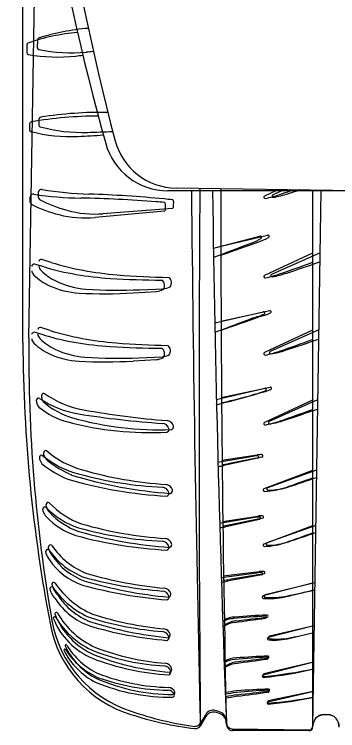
# Model space of a CAD drawing. Extents: x 10133 to 2270741, y 5363 to 1733450.
# Drawn here: x 33423.44 to 33431.8, y 8407.95 to 8426.46 of the extents above; entities that cross this region are included whole.
import ezdxf

# ---------------------------------------------------------------- set-up
doc = ezdxf.new("R2010")
doc.units = 0
doc.layers.add('StdDetailLabel', color=7, linetype='Continuous')

msp = doc.modelspace()

# ---------------------------------------------------------------- linework, layer by layer
at = {"layer": 'StdDetailLabel'}
for p, q in [((33423.665, 8417.977), (33423.665, 8434.385)), ((33423.82, 8418.104), (33424.08, 8434.51)), ((33423.767, 8425.67), (33423.763, 8425.473)), ((33424.044, 8425.794), (33424.036, 8425.597)), ((33423.834, 8423.633), (33423.836, 8423.479)), ((33424.078, 8423.756), (33424.078, 8423.603)), ((33441.647, 8421.748), (33427.627, 8421.97)), ((33424.065, 8421.73), (33424.065, 8421.873)), ((33441.432, 8421.903), (33427.41, 8421.903)), ((33430.202, 8421.903), (33429.909, 8421.766)), ((33430.419, 8421.926), (33430.123, 8421.794)), ((33431.37, 8421.911), (33431.151, 8408.052)), ((33431.154, 8421.903), (33431.154, 8408.042)), ((33423.853, 8421.607), (33423.85, 8421.749)), ((33427.557, 8421.624), (33427.55, 8421.517)), ((33427.53, 8421.445), (33425.734, 8421.308)), ((33427.34, 8421.447), (33427.34, 8421.398)), ((33427.346, 8421.556), (33427.341, 8421.448)), ((33427.55, 8421.515), (33427.549, 8421.466)), ((33427.322, 8421.377), (33425.528, 8421.211)), ((33428.593, 8420.42), (33429.793, 8420.728)), ((33428.786, 8420.469), (33429.991, 8420.757)), ((33431.154, 8420.292), (33429.909, 8419.714)), ((33431.345, 8420.3), (33430.09, 8419.742)), ((33424.397, 8420.052), (33424.152, 8420.129)), ((33424.212, 8419.934), (33423.965, 8420.007)), ((33427.257, 8419.595), (33427.257, 8419.595)), ((33427.437, 8419.665), (33427.437, 8419.665)), ((33426.691, 8419.345), (33427.296, 8419.371)), ((33427.293, 8419.347), (33427.293, 8419.347)), ((33427.469, 8419.417), (33427.469, 8419.417)), ((33426.516, 8419.263), (33427.121, 8419.298)), ((33428.785, 8418.535), (33430.045, 8418.805)), ((33428.622, 8418.486), (33429.878, 8418.777)), ((33424.212, 8418.173), (33423.965, 8418.247)), ((33424.37, 8418.292), (33424.124, 8418.369)), ((33431.154, 8418.297), (33429.909, 8417.719)), ((33431.313, 8418.306), (33430.059, 8417.748)), ((33427.409, 8417.905), (33427.409, 8417.905)), ((33427.257, 8417.835), (33427.257, 8417.835)), ((33426.516, 8417.503), (33427.121, 8417.538)), ((33426.663, 8417.585), (33427.268, 8417.611)), ((33427.293, 8417.587), (33427.293, 8417.587)), ((33427.441, 8417.657), (33427.441, 8417.657)), ((33428.662, 8416.512), (33429.918, 8416.802)), ((33428.793, 8416.56), (33430.053, 8416.831)), ((33424.151, 8416.55), (33424.149, 8416.618)), ((33424.021, 8416.428), (33424.017, 8416.496)), ((33431.154, 8416.489), (33429.909, 8415.911)), ((33431.284, 8416.498), (33430.03, 8415.94)), ((33424.207, 8415.074), (33424.205, 8415.141)), ((33424.1, 8414.953), (33424.097, 8415.021)), ((33428.699, 8414.893), (33429.613, 8415.044)), ((33428.804, 8414.94), (33429.721, 8415.077)), ((33429.738, 8414.99), (33428.862, 8414.801)), ((33429.845, 8415.021), (33428.966, 8414.846)), ((33431.154, 8414.67), (33429.896, 8414.198)), ((33431.256, 8414.679), (33429.991, 8414.227)), ((33424.271, 8413.733), (33424.268, 8413.801)), ((33424.185, 8413.614), (33424.182, 8413.681)), ((33428.743, 8413.312), (33429.657, 8413.464)), ((33428.823, 8413.359), (33429.74, 8413.496)), ((33429.864, 8413.441), (33428.985, 8413.265)), ((33429.782, 8413.41), (33428.906, 8413.221)), ((33431.154, 8413.247), (33429.896, 8412.774)), ((33431.233, 8413.256), (33429.968, 8412.803)), ((33424.331, 8412.636), (33424.329, 8412.703)), ((33424.263, 8412.517), (33424.26, 8412.585)), ((33428.786, 8411.906), (33429.715, 8412.029)), ((33428.845, 8411.952), (33429.775, 8412.061)), ((33429.84, 8411.975), (33428.949, 8411.814)), ((33429.899, 8412.005), (33429.006, 8411.858)), ((33431.154, 8411.759), (33429.872, 8411.432)), ((33431.209, 8411.768), (33429.923, 8411.462)), ((33424.359, 8411.616), (33424.359, 8411.616)), ((33424.413, 8411.733), (33424.413, 8411.733)), ((33428.824, 8410.764), (33428.824, 8410.764)), ((33428.864, 8410.81), (33428.864, 8410.81)), ((33431.154, 8410.654), (33430.005, 8410.361)), ((33431.192, 8410.663), (33430.038, 8410.389)), ((33428.886, 8409.752), (33428.886, 8409.752)), ((33431.177, 8409.724), (33429.891, 8409.418)), ((33428.863, 8409.706), (33428.863, 8409.706)), ((33431.154, 8409.715), (33429.872, 8409.389)), ((33431.174, 8409.546), (33431.174, 8409.546)), ((33431.154, 8409.536), (33431.154, 8409.536)), ((33428.894, 8408.892), (33428.894, 8408.892)), ((33428.904, 8408.938), (33428.904, 8408.938)), ((33431.154, 8408.952), (33429.996, 8408.69)), ((33431.165, 8408.962), (33430.003, 8408.718)), ((33428.391, 8408.369), (33428.25, 8408.134)), ((33428.39, 8408.316), (33428.253, 8408.078)), ((33431.232, 8408.271), (33431.232, 8408.271)), ((33431.232, 8408.262), (33431.232, 8408.262)), ((33431.765, 8408.262), (33431.765, 8408.262)), ((33431.765, 8408.262), (33431.765, 8408.262)), ((33431.071, 8407.962), (33429.071, 8407.993)), ((33431.076, 8407.951), (33429.076, 8407.951))]:
    msp.add_line(p, q, dxfattribs=at)
for points in [[(33424.448, 8410.856), (33424.448, 8410.856), (33424.448, 8410.856)], [(33424.49, 8410.972), (33424.49, 8410.972), (33424.49, 8410.972)], [(33424.753, 8410.139), (33424.753, 8410.139), (33424.753, 8410.139)], [(33424.724, 8410.027), (33424.724, 8410.027), (33424.724, 8410.027)], [(33431.55, 8408.36), (33431.498, 8408.36), (33431.447, 8408.36)], [(33431.551, 8408.364), (33431.5, 8408.364), (33431.449, 8408.365)]]:
    msp.add_lwpolyline(points, dxfattribs=at)
for centre, radius, start, end in [((33493.015, 8441.729), 69.739, 183.93869, 195.47243), ((33493.538, 8440.754), 69.739, 183.0307, 194.56443), ((33425.772, 8420.591), 5.522, 94.3083, 107.9566), ((33425.577, 8420.494), 5.522, 95.2163, 108.8646), ((33424.082, 8425.806), 0.0396, 107.9566, 197.1312), ((33423.805, 8425.682), 0.0396, 108.8646, 198.0392), ((33423.81, 8425.472), 0.0472, 178.6833, 259.8369), ((33424.083, 8425.596), 0.0472, 177.7753, 258.9289), ((33424.905, 8429.795), 4.326, 258.9289, 275.2364), ((33423.358, 8446.679), 21.28, 275.2364, 275.7428), ((33424.565, 8429.683), 4.326, 259.8369, 276.1444), ((33422.75, 8446.541), 21.28, 276.1444, 276.6508), ((33425.617, 8413.797), 10.034, 90.0244, 99.9591), ((33424.13, 8423.752), 0.052, 93.7864, 174.8261), ((33425.705, 8413.894), 10.034, 89.1164, 99.0511), ((33423.886, 8423.629), 0.052, 94.6944, 175.7341), ((33423.883, 8423.475), 0.0472, 174.9335, 256.0871), ((33424.912, 8427.628), 4.326, 256.0871, 272.3946), ((33424.125, 8423.598), 0.0472, 174.0255, 255.1791), ((33425.219, 8427.734), 4.326, 255.1791, 271.4866), ((33424.78, 8444.683), 21.28, 271.4866, 273.2441), ((33424.203, 8444.568), 21.28, 272.3946, 274.1521), ((33427.41, 8423.569), 1.667, 195.4724, 270), ((33427.654, 8423.636), 1.667, 194.5644, 269.092), ((34325.947, 8415.792), 897.73, 179.606323, 180.488789), ((34009.645, 8420.942), 580.862, 179.900392, 181.260498), ((33423.927, 8421.738), 0.0771, 78.0893, 171.9643), ((33425.3, 8430.691), 8.98, 261.3096, 269.0969), ((33424.141, 8421.861), 0.0771, 77.1813, 171.0563), ((33425.656, 8430.791), 8.98, 260.4016, 268.1889), ((33424.419, 8391.668), 30.162, 84.4788, 88.1889), ((34325.716, 8429.961), 897.73, 180.51432, 181.396786), ((34009.371, 8430.098), 580.862, 180.808389, 182.168495), ((33429.923, 8421.736), 0.0332, 114.9024, 281.4053), ((33429.357, 8424.541), 2.895, 281.4053, 289.0386), ((33430.136, 8421.764), 0.0332, 113.9944, 280.4973), ((33429.615, 8424.577), 2.895, 280.4973, 288.1306), ((33415.199, 8465.568), 46.296, 289.0386, 289.4065), ((33416.109, 8465.823), 46.296, 288.1306, 288.4985), ((33423.919, 8421.607), 0.0667, 180.554, 232.0975), ((33424.132, 8421.73), 0.0667, 179.646, 231.1895), ((33425.686, 8424.669), 3.39, 241.9125, 254.8863), ((33424.683, 8391.553), 30.162, 85.3868, 89.0969), ((33426.271, 8411.233), 10.418, 84.2616, 85.3868), ((33427.309, 8421.562), 0.0377, 350.5575, 84.2616), ((33426.318, 8411.32), 10.418, 83.3536, 84.4788), ((33427.52, 8421.631), 0.0377, 349.6495, 83.3536), ((33425.427, 8424.571), 3.39, 242.8205, 255.7943), ((33425.524, 8424.068), 2.767, 254.8863, 274.3612), ((33427.318, 8421.398), 0.0219, 279.9923, 359.1864), ((33427.527, 8421.467), 0.0219, 279.0843, 358.2784), ((33425.274, 8423.967), 2.767, 255.7943, 275.2692), ((33429.071, 8421.948), 1.484, 289.5614, 300.2262), ((33429.288, 8421.989), 1.484, 288.6534, 299.3182), ((33429.802, 8420.696), 0.0332, 298.8318, 105.3346), ((33429.999, 8420.725), 0.0332, 297.9238, 104.4266), ((33412.827, 8463.714), 46.296, 289.9141, 291.1985), ((33413.708, 8464.007), 46.296, 289.0061, 290.2905), ((33424.149, 8420.049), 0.0807, 87.6528, 159.4495), ((33423.963, 8419.927), 0.0807, 88.5608, 160.3575), ((33424.267, 8419.982), 0.194, 187.1156, 225.7514), ((33426.139, 8426.367), 6.716, 253.3186, 260.5727), ((33426.427, 8426.454), 6.716, 252.4106, 259.6647), ((33415.199, 8463.516), 46.296, 289.0386, 290.1591), ((33416.077, 8463.772), 46.296, 288.1306, 289.2511), ((33424.083, 8419.862), 0.194, 188.0236, 226.6594), ((33424.991, 8420.825), 1.518, 226.6594, 245.1577), ((33425.191, 8420.93), 1.518, 225.7514, 244.2497), ((33426.535, 8428.752), 9.134, 260.5727, 266.1505), ((33426.861, 8428.832), 9.134, 259.6647, 265.2425), ((33427.703, 8438.953), 19.29, 265.2425, 269.2086), ((33429.357, 8422.489), 2.895, 281.4053, 289.0386), ((33430.104, 8419.712), 0.0332, 113.9944, 280.4973), ((33429.582, 8422.526), 2.895, 280.4973, 288.1306), ((33425.43, 8421.426), 2.068, 244.2497, 266.1358), ((33427.217, 8438.885), 19.29, 266.1505, 270.1166), ((33427.151, 8419.453), 0.177, 323.1036, 53.4236), ((33427.329, 8419.525), 0.177, 322.1956, 52.5156), ((33429.923, 8419.684), 0.0332, 114.9024, 281.4053), ((33425.222, 8421.324), 2.068, 245.1577, 267.0438), ((33426.15, 8432.09), 12.757, 266.1358, 272.4268), ((33427.041, 8419.902), 0.609, 277.4772, 294.3443), ((33427.226, 8419.976), 0.609, 276.5692, 293.4363), ((33425.774, 8431.998), 12.757, 267.0438, 273.3348), ((33430.053, 8418.773), 0.0332, 297.9238, 104.4266), ((33412.872, 8461.781), 46.296, 289.8947, 291.1985), ((33413.723, 8462.074), 46.296, 288.9867, 290.2905), ((33429.18, 8420.391), 1.824, 283.7145, 293.3307), ((33429.373, 8420.43), 1.824, 282.8065, 292.4227), ((33429.887, 8418.744), 0.0332, 298.8318, 105.3346), ((33423.963, 8418.166), 0.0807, 88.5608, 160.3575), ((33424.121, 8418.289), 0.0807, 87.6528, 159.4495), ((33426.399, 8424.694), 6.716, 252.4106, 259.6647), ((33463.417, 8417.643), 39.6, 179.3329, 189.9541), ((33424.083, 8418.102), 0.194, 188.0236, 226.6594), ((33424.239, 8418.222), 0.194, 187.1156, 225.7514), ((33425.163, 8419.17), 1.518, 225.7514, 244.2497), ((33426.139, 8424.606), 6.716, 253.3186, 260.5727), ((33426.833, 8427.072), 9.134, 259.6647, 265.2425), ((33415.199, 8461.521), 46.296, 289.0386, 290.1591), ((33416.045, 8461.777), 46.296, 288.1306, 289.2511), ((33463.264, 8418.144), 39.6, 180.2409, 190.8621), ((33424.991, 8419.064), 1.518, 226.6594, 245.1577), ((33426.535, 8426.992), 9.134, 260.5727, 266.1505), ((33427.217, 8437.125), 19.29, 266.1505, 270.1166), ((33427.675, 8437.193), 19.29, 265.2425, 269.2086), ((33427.301, 8417.765), 0.177, 322.1956, 52.5156), ((33425.222, 8419.563), 2.068, 245.1577, 267.0438), ((33425.402, 8419.666), 2.068, 244.2497, 266.1358), ((33427.151, 8417.693), 0.177, 323.1036, 53.4236), ((33429.923, 8417.689), 0.0332, 114.9024, 281.4053), ((33429.357, 8420.494), 2.895, 281.4053, 289.0386), ((33430.072, 8417.717), 0.0332, 113.9944, 280.4973), ((33429.551, 8420.531), 2.895, 280.4973, 288.1306), ((33425.774, 8430.238), 12.757, 267.0438, 273.3348), ((33426.123, 8430.33), 12.757, 266.1358, 272.4268), ((33427.041, 8418.142), 0.609, 277.4772, 294.3443), ((33427.199, 8418.216), 0.609, 276.5692, 293.4363), ((33429.381, 8418.456), 1.824, 282.8065, 292.4227), ((33429.926, 8416.77), 0.0332, 298.8318, 105.3346), ((33430.061, 8416.798), 0.0332, 297.9238, 104.4266), ((33424.198, 8416.617), 0.0493, 55.0715, 181.8932), ((33425.669, 8418.723), 2.519, 235.0715, 259.9273), ((33424.348, 8434.009), 18.157, 283.751, 286.9869), ((33424.757, 8434.123), 18.157, 282.843, 286.0789), ((33429.22, 8418.417), 1.824, 283.7145, 293.3307), ((33424.067, 8416.496), 0.0493, 55.9795, 182.8012), ((33424.182, 8416.438), 0.162, 183.5045, 229.9274), ((33425.504, 8418.625), 2.519, 235.9795, 260.8353), ((33424.312, 8416.557), 0.162, 182.5965, 229.0194), ((33425.467, 8417.886), 1.922, 229.0194, 254.2753), ((33425.315, 8417.785), 1.922, 229.9274, 255.1833), ((33429.291, 8439.115), 23.231, 259.9273, 265.3162), ((33415.199, 8459.713), 46.296, 289.0386, 290.1591), ((33416.017, 8459.969), 46.296, 288.1306, 289.2511), ((33427.189, 8424.003), 8.277, 254.2753, 272.1953), ((33428.802, 8439.072), 23.231, 260.8353, 266.2242), ((33426.94, 8423.929), 8.277, 255.1833, 273.1033), ((33427.26, 8415.706), 0.186, 16.9451, 86.2242), ((33427.379, 8415.776), 0.186, 16.0371, 85.3162), ((33429.923, 8415.881), 0.0332, 114.9024, 281.4053), ((33429.357, 8418.686), 2.895, 281.4053, 289.0386), ((33430.044, 8415.909), 0.0332, 113.9944, 280.4973), ((33429.522, 8418.723), 2.895, 280.4973, 288.1306), ((33427.364, 8415.738), 0.0773, 288.0542, 16.9451), ((33427.483, 8415.806), 0.0773, 287.1462, 16.0371), ((33424.254, 8415.141), 0.0493, 55.0715, 181.8932), ((33425.818, 8416.946), 2.339, 228.9623, 254.7598), ((33424.146, 8415.021), 0.0493, 55.9795, 182.8012), ((33424.392, 8415.044), 0.306, 197.2685, 227.383), ((33425.681, 8416.85), 2.339, 229.8703, 255.6678), ((33424.501, 8415.16), 0.306, 196.3605, 226.475), ((33426.204, 8417.398), 3.116, 232.1144, 245.7237), ((33429.861, 8412.152), 2.903, 92.6131, 94.8908), ((33429.923, 8412.182), 2.903, 91.7051, 93.9828), ((33429.731, 8415.021), 0.0312, 282.8839, 94.6783), ((33429.838, 8415.052), 0.0312, 281.9759, 93.7703), ((33426.06, 8417.309), 3.116, 233.0224, 246.6317), ((33428.636, 8415.815), 1.039, 273.611, 282.5311), ((33428.757, 8415.864), 1.039, 272.703, 281.6231), ((33428.252, 8425.358), 11.303, 252.868, 266.0833), ((33427.781, 8424.49), 10.262, 254.8686, 267.1591), ((33428.039, 8424.552), 10.262, 253.9606, 266.2511), ((33427.981, 8425.3), 11.303, 253.776, 266.9913), ((33415.199, 8457.945), 46.296, 289.2477, 290.1591), ((33415.989, 8458.201), 46.296, 288.3397, 289.2511), ((33427.26, 8414.055), 0.186, 16.9451, 86.2242), ((33427.353, 8414.126), 0.186, 16.0371, 85.3162), ((33427.457, 8414.156), 0.0773, 287.1462, 16.0371), ((33429.91, 8414.168), 0.0332, 114.9024, 281.4053), ((33429.851, 8415.983), 1.849, 272.0456, 289.2487), ((33430.004, 8414.196), 0.0332, 113.9944, 280.4973), ((33429.974, 8416.012), 1.849, 271.1376, 288.3407), ((33427.364, 8414.087), 0.0773, 288.0542, 16.9451), ((33424.318, 8413.8), 0.0493, 55.0715, 181.8932), ((33425.903, 8415.308), 2.14, 223.3164, 250.2931), ((33424.231, 8413.681), 0.0493, 55.9795, 182.8012), ((33424.477, 8413.705), 0.306, 197.2685, 227.383), ((33425.792, 8415.215), 2.14, 224.2244, 251.2011), ((33424.564, 8413.819), 0.306, 196.3605, 226.475), ((33425.58, 8414.697), 1.789, 222.9016, 252.1186), ((33425.683, 8414.794), 1.789, 221.9936, 251.2106), ((33429.905, 8410.572), 2.903, 92.6131, 94.8908), ((33429.941, 8410.601), 2.903, 91.7051, 93.9828), ((33429.775, 8413.44), 0.0312, 282.8839, 94.6783), ((33429.857, 8413.471), 0.0312, 281.9759, 93.7703), ((33428.017, 8423.157), 10.262, 253.9606, 266.2511), ((33428.775, 8414.283), 1.039, 272.703, 281.6231), ((33427.781, 8423.095), 10.262, 254.8686, 267.1591), ((33428.23, 8423.963), 11.303, 253.9606, 266.0833), ((33428.68, 8414.235), 1.039, 273.611, 282.5311), ((33415.199, 8456.522), 46.296, 289.2477, 290.1591), ((33415.966, 8456.778), 46.296, 288.3397, 289.2511), ((33427.981, 8423.905), 11.303, 254.8686, 266.9913), ((33427.331, 8412.731), 0.186, 16.0371, 85.3162), ((33424.378, 8412.702), 0.0493, 55.0715, 181.8932), ((33426.003, 8413.808), 1.92, 213.7179, 249.1234), ((33427.26, 8412.66), 0.186, 16.9451, 86.2242), ((33427.364, 8412.692), 0.0773, 288.0542, 16.9451), ((33427.435, 8412.761), 0.0773, 287.1462, 16.0371), ((33429.91, 8412.744), 0.0332, 114.9024, 281.4053), ((33429.851, 8414.56), 1.849, 272.0456, 289.2487), ((33429.982, 8412.773), 0.0332, 113.9944, 280.4973), ((33429.951, 8414.589), 1.849, 271.1376, 288.3407), ((33424.309, 8412.585), 0.0493, 55.9795, 182.8012), ((33424.793, 8412.718), 0.567, 200.7381, 218.2688), ((33424.864, 8412.828), 0.567, 199.8301, 217.3608), ((33425.916, 8413.716), 1.92, 214.6259, 250.0314), ((33425.762, 8413.333), 1.712, 214.3497, 251.0745), ((33425.843, 8413.428), 1.712, 213.4417, 250.1665), ((33428.26, 8421.937), 10.349, 253.4893, 264.8173), ((33429.963, 8409.137), 2.903, 92.6131, 94.8908), ((33429.977, 8409.165), 2.903, 91.7051, 93.9828), ((33429.833, 8412.005), 0.0312, 282.8839, 94.6783), ((33429.892, 8412.035), 0.0312, 281.9759, 93.7703), ((33424.462, 8411.734), 0.0493, 55.0715, 181.8932), ((33426.366, 8413.039), 2.263, 213.9865, 246.5785), ((33428.044, 8421.879), 10.349, 254.3973, 265.7253), ((33428.477, 8422.744), 11.39, 253.604, 264.7637), ((33428.724, 8412.828), 1.039, 273.611, 282.5311), ((33428.797, 8412.876), 1.039, 272.703, 281.6231), ((33424.408, 8411.618), 0.0493, 55.9795, 182.8012), ((33424.905, 8411.746), 0.562, 193.4565, 225.6449), ((33424.961, 8411.855), 0.562, 192.5485, 224.7369), ((33426.291, 8412.953), 2.263, 214.8945, 247.4865), ((33428.248, 8422.69), 11.39, 254.512, 265.6717), ((33427.31, 8411.445), 0.186, 16.0371, 85.3162), ((33420.073, 8456.53), 46.296, 282.9374, 283.8488), ((33420.839, 8456.709), 46.296, 282.0295, 282.9408), ((33426.048, 8412.409), 1.763, 212.5997, 248.7839), ((33427.26, 8411.374), 0.186, 16.9451, 86.2242), ((33427.364, 8411.406), 0.0773, 288.0542, 16.9451), ((33427.415, 8411.475), 0.0773, 287.1462, 16.0371), ((33429.883, 8411.401), 0.0332, 108.5921, 275.095), ((33430.024, 8413.212), 1.849, 265.7353, 282.9384), ((33429.933, 8411.43), 0.0332, 107.6841, 274.187), ((33430.102, 8413.239), 1.849, 264.8273, 282.0304), ((33425.983, 8412.318), 1.763, 213.5077, 249.6919), ((33424.486, 8410.852), 0.0383, 31.8209, 173.1674), ((33426.183, 8411.541), 1.865, 201.5447, 247.205), ((33424.528, 8410.967), 0.0383, 30.9129, 172.2594), ((33426.235, 8411.629), 1.865, 200.6367, 246.297), ((33426.368, 8411.985), 2.159, 211.0385, 246.6665), ((33426.428, 8412.07), 2.159, 210.1305, 245.7585), ((33427.985, 8419.261), 8.78, 253.0478, 265.3473), ((33428.16, 8419.32), 8.78, 252.1398, 264.4393), ((33429.12, 8410.271), 0.574, 90.9709, 120.9877), ((33429.152, 8410.313), 0.574, 90.063, 120.0797), ((33430.529, 8397.218), 13.701, 92.4748, 95.9431), ((33420.996, 8473.695), 63.469, 277.35825, 278.10046), ((33430.354, 8397.239), 13.701, 91.5668, 95.0351), ((33422.034, 8473.857), 63.469, 276.45026, 277.19247), ((33429.937, 8410.883), 0.0237, 274.8655, 89.1784), ((33429.979, 8410.911), 0.0237, 273.9575, 88.2704), ((33427.322, 8411.247), 3.002, 190.8621, 253.2584), ((33427.37, 8411.317), 3.002, 189.9541, 252.3504), ((33428.187, 8420.043), 9.792, 253.2846, 265.3213), ((33428.374, 8420.098), 9.792, 252.3766, 264.4133), ((33429.312, 8409.852), 0.916, 101.8541, 121.8423), ((33429.338, 8409.89), 0.916, 100.9461, 120.9343), ((33427.26, 8410.325), 0.186, 16.9451, 86.2242), ((33427.294, 8410.396), 0.186, 16.0371, 85.3162), ((33420.205, 8455.459), 46.296, 282.9374, 283.6799), ((33420.954, 8455.636), 46.296, 282.0295, 282.7719), ((33427.364, 8410.357), 0.0773, 288.0542, 16.9451), ((33427.398, 8410.426), 0.0773, 287.1462, 16.0371), ((33430.016, 8410.33), 0.0332, 108.5921, 275.095), ((33430.049, 8410.357), 0.0332, 107.6841, 274.187), ((33430.156, 8412.141), 1.849, 265.7353, 282.9384), ((33430.218, 8412.166), 1.849, 264.8273, 282.0304), ((33424.778, 8410.142), 0.0249, 42.8084, 187.4834), ((33426.426, 8410.945), 1.857, 205.7221, 242.5464), ((33426.458, 8411.183), 1.952, 211.6373, 244.2693), ((33427.827, 8416.006), 6.331, 248.8371, 265.6305), ((33424.749, 8410.031), 0.0249, 43.7164, 188.3914), ((33426.384, 8410.86), 1.857, 206.6301, 243.4544), ((33426.412, 8411.098), 1.952, 212.5453, 245.1773), ((33427.906, 8415.872), 6.424, 247.868, 265.9941), ((33427.705, 8415.942), 6.331, 249.7451, 266.5385), ((33427.785, 8415.81), 6.424, 248.776, 266.9021), ((33429.159, 8409.214), 0.574, 90.9709, 120.9877), ((33429.174, 8409.255), 0.574, 90.063, 120.0797), ((33429.36, 8408.832), 0.916, 100.9461, 120.9343), ((33430.568, 8396.161), 13.701, 92.4748, 95.9431), ((33421.034, 8472.637), 63.469, 277.35825, 278.10046), ((33430.376, 8396.181), 13.701, 91.5668, 95.0351), ((33422.056, 8472.799), 63.469, 276.45026, 277.19247), ((33429.976, 8409.825), 0.0237, 274.8655, 89.1784), ((33430.001, 8409.853), 0.0237, 273.9575, 88.2704), ((33427.31, 8409.437), 0.186, 16.9451, 86.2242), ((33427.33, 8409.508), 0.186, 16.0371, 85.3162), ((33427.434, 8409.538), 0.0773, 287.1462, 16.0371), ((33429.351, 8408.794), 0.916, 101.8541, 121.8423), ((33428.834, 8420.718), 11.414, 275.3735, 281.8299), ((33427.56, 8414.563), 5.496, 249.2214, 268.6338), ((33427.414, 8409.469), 0.0773, 288.0542, 16.9451), ((33429.883, 8409.357), 0.0332, 108.5921, 275.095), ((33429.901, 8409.387), 0.0332, 107.6841, 274.187), ((33428.637, 8420.67), 11.414, 276.2815, 282.7379), ((33427.469, 8413.816), 4.999, 247.4805, 270.7305), ((33427.557, 8413.884), 4.999, 246.5725, 269.8225), ((33427.461, 8414.495), 5.496, 250.1294, 269.5418), ((33427.405, 8408.814), 0.186, 21.7019, 86.2242), ((33427.414, 8408.883), 0.186, 20.7939, 85.3162), ((33430.601, 8395.309), 13.701, 92.4748, 95.9431), ((33430.396, 8395.329), 13.701, 91.5668, 95.0351), ((33430.009, 8408.973), 0.0237, 274.8655, 89.1784), ((33430.02, 8409.001), 0.0237, 273.9575, 88.2704), ((33427.529, 8408.868), 0.0504, 273.862, 16.9104), ((33427.539, 8408.935), 0.0504, 272.954, 16.0024), ((33432.032, 8389.304), 19.838, 98.2585, 99.1), ((33429.875, 8404.744), 4.151, 99.409, 103.601), ((33431.731, 8389.302), 19.838, 97.3505, 98.192), ((33429.819, 8404.775), 4.151, 98.501, 102.693), ((33421.067, 8471.785), 63.469, 277.35825, 278.10046), ((33422.075, 8471.947), 63.469, 276.45026, 277.19247), ((33429.122, 8418.337), 9.74, 275.2091, 282.0428), ((33429.282, 8418.377), 9.74, 274.3011, 281.1348), ((33430.008, 8408.665), 0.0283, 116.8429, 264.9647), ((33430.015, 8408.692), 0.0283, 115.9349, 264.0567), ((33429.179, 8416.183), 8.191, 250.6112, 262.4715), ((33428.589, 8408.201), 0.23, 78.3475, 150.0023), ((33428.588, 8408.251), 0.23, 77.4395, 149.0943), ((33428.509, 8407.895), 0.595, 60.2938, 77.4395), ((33429.054, 8416.141), 8.191, 251.5192, 263.3795), ((33428.515, 8407.844), 0.595, 61.2018, 78.3475), ((33428.699, 8408.178), 0.213, 24.7155, 61.2018), ((33428.698, 8408.226), 0.213, 23.8075, 60.2938), ((33428.566, 8408.117), 0.359, 0.3532, 24.7155), ((33428.564, 8408.167), 0.359, 359.4452, 23.8075), ((33431.532, 8408.035), 0.382, 141.8249, 177.3823), ((33431.536, 8408.031), 0.382, 142.7329, 178.2903), ((33431.44, 8408.089), 0.276, 88.2355, 138.8266), ((33431.443, 8408.084), 0.276, 89.1435, 139.7346), ((33431.554, 8408.084), 0.276, 40.2654, 90.8565), ((33431.551, 8408.087), 0.276, 39.3574, 89.9485), ((33431.461, 8408.031), 0.382, 1.7097, 37.2671), ((33431.457, 8408.036), 0.382, 0.8017, 36.3591), ((33428.123, 8408.21), 0.148, 263.1062, 329.0943), ((33428.125, 8408.152), 0.148, 264.0142, 330.0023), ((33429.088, 8408.157), 0.164, 177.5125, 264.3425), ((33429.09, 8408.114), 0.164, 178.4205, 265.2505), ((33431.054, 8408.056), 0.0962, 279.7905, 357.3823), ((33431.058, 8408.045), 0.0962, 280.6985, 358.2903)]:
    msp.add_arc(centre, radius, start, end, dxfattribs=at)

doc.saveas('drawing.dxf')
